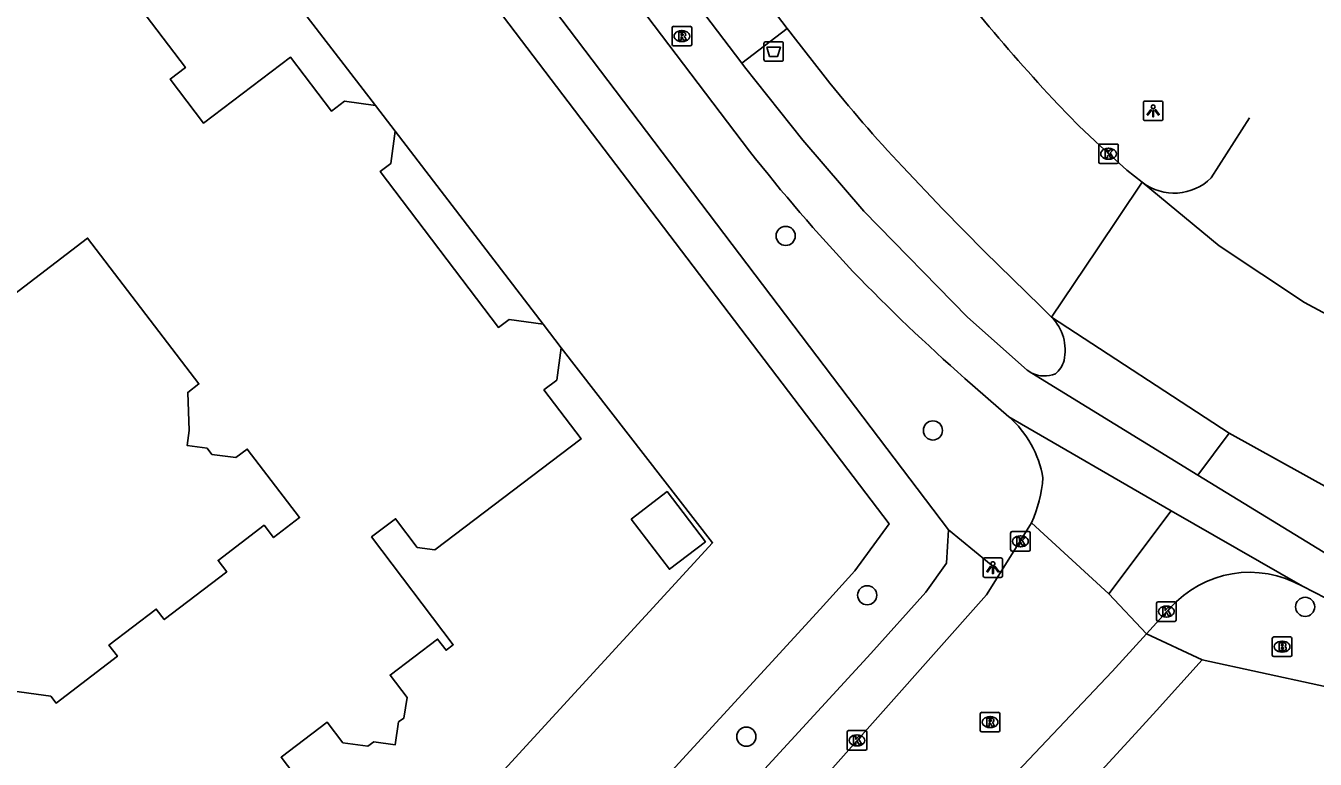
# Model space of a CAD drawing. Extents: x 160026 to 161302, y 384757 to 385701.
# Drawn here: x 160517.4 to 160583.2, y 385336.1 to 385373.5 of the extents above; entities that cross this region are included whole.
import ezdxf

# ---------------------------------------------------------------- set-up
doc = ezdxf.new("R2010")
doc.units = 0
for name, color, linetype in [('IMGEO_Afvalbak', 7, 'Continuous'), ('IMGEO_Boom', 7, 'Continuous'), ('IMGEO_Brandkraan', 7, 'Continuous'), ('IMGEO_Fietspad_gesloten', 7, 'Continuous'), ('IMGEO_Groenvoorziening', 7, 'Continuous'), ('IMGEO_Hek', 7, 'Continuous'), ('IMGEO_Kolk', 7, 'Continuous'), ('IMGEO_Lichtpunt', 7, 'Continuous'), ('IMGEO_Pand', 7, 'Continuous'), ('IMGEO_Rijbaan_lokaal_gesloten', 7, 'Continuous'), ('IMGEO_Rijbaan_lokaal_open', 7, 'Continuous'), ('IMGEO_Rioolput', 7, 'Continuous'), ('IMGEO_Voetpad_open', 7, 'Continuous')]:
    doc.layers.add(name, color=color, linetype=linetype)

msp = doc.modelspace()

# ---------------------------------------------------------------- linework, layer by layer
at = {"layer": 'IMGEO_Afvalbak'}
for p, q in [((160555.057, 385371.838), (160555.057, 385372.638)), ((160555.057, 385372.638), (160555.057, 385371.838)), ((160555.157, 385372.738), (160555.947, 385372.738)), ((160555.947, 385372.738), (160555.157, 385372.738)), ((160556.047, 385372.638), (160556.047, 385371.838)), ((160556.047, 385371.838), (160556.047, 385372.638)), ((160555.947, 385371.738), (160555.157, 385371.738)), ((160555.157, 385371.738), (160555.947, 385371.738))]:
    msp.add_line(p, q, dxfattribs=at)
msp.add_lwpolyline([(160555.2, 385372.452), (160555.904, 385372.452), (160555.755, 385371.982), (160555.349, 385371.982), (160555.2, 385372.452)], dxfattribs=at)
for centre, start, end in [((160555.157, 385372.638), 90, 180), ((160555.157, 385372.638), 90, 180), ((160555.947, 385372.638), 0, 90), ((160555.947, 385372.638), 360, 90), ((160555.157, 385371.838), 180, 270), ((160555.157, 385371.838), 180, 270), ((160555.947, 385371.838), 270, 0), ((160555.947, 385371.838), 270, 0)]:
    msp.add_arc(centre, 0.1, start, end, dxfattribs=at)
at = {"layer": 'IMGEO_Boom'}
for centre in [(160556.171, 385362.822), (160563.691, 385352.892), (160560.333, 385344.477), (160582.7, 385343.885), (160554.161, 385337.258)]:
    msp.add_circle(centre, 0.489, dxfattribs=at)
at = {"layer": 'IMGEO_Brandkraan'}
for p, q in [((160581.024, 385341.425), (160581.024, 385342.277)), ((160581.099, 385342.351), (160581.951, 385342.351)), ((160581.512, 385342.131), (160581.537, 385342.131)), ((160582.025, 385342.277), (160582.025, 385341.425)), ((160581.951, 385341.351), (160581.099, 385341.351)), ((160581.535, 385341.571), (160581.51, 385341.571))]:
    msp.add_line(p, q, dxfattribs=at)
for points in [[(160581.024, 385341.425), (160581.024, 385342.277)], [(160581.099, 385342.351), (160581.951, 385342.351)], [(160581.372, 385342.051), (160581.372, 385341.651), (160581.585, 385341.651)], [(160581.603, 385342.051), (160581.372, 385342.051)], [(160581.551, 385341.97), (160581.497, 385341.97), (160581.497, 385341.894)], [(160582.025, 385342.277), (160582.025, 385341.425)], [(160581.951, 385341.351), (160581.099, 385341.351)], [(160581.497, 385341.894), (160581.55, 385341.894)], [(160581.559, 385341.818), (160581.497, 385341.818), (160581.497, 385341.737)], [(160581.497, 385341.737), (160581.559, 385341.737)]]:
    msp.add_lwpolyline(points, dxfattribs=at)
for centre, radius, start, end in [((160581.101, 385342.275), 0.0765, 91.55205, 178.44795), ((160581.101, 385342.275), 0.0765, 91.55205, 178.44795), ((160581.552, 385341.932), 0.0379, 267.82845, 90.93552), ((160581.607, 385341.906), 0.145, 59.4692, 91.53667), ((160581.632, 385341.953), 0.0922, 285.51372, 58.15012), ((160581.949, 385342.275), 0.0765, 1.55205, 88.44795), ((160581.949, 385342.275), 0.0765, 1.55205, 88.44795), ((160581.101, 385341.427), 0.0765, 181.55205, 268.44795), ((160581.101, 385341.427), 0.0765, 181.55205, 268.44795), ((160581.56, 385341.777), 0.0404, 269.87594, 90.50774), ((160581.591, 385341.902), 0.251, 268.66757, 293.53466), ((160581.637, 385341.761), 0.105, 301.31148, 78.98903), ((160581.949, 385341.427), 0.0765, 271.55205, 358.44795), ((160581.949, 385341.427), 0.0765, 271.55205, 358.44795)]:
    msp.add_arc(centre, radius, start, end, dxfattribs=at)
for centre, major_axis, ratio, start_param, end_param in [((160581.511, 385341.851), (-0.387, 0.002), 0.722429, 4.712389, 7.853982), ((160581.536, 385341.851), (-0.39, 0.002), 0.717154, 1.570796, 4.712389)]:
    msp.add_ellipse(centre, major_axis=major_axis, ratio=ratio, start_param=start_param, end_param=end_param, dxfattribs=at)
at = {"layer": 'IMGEO_Fietspad_gesloten'}
for points in [[(160554.321, 385367.155), (160534.366, 385393.459)], [(160546.854, 385380.958), (160547.014, 385380.747), (160553.925, 385371.64)], [(160553.925, 385371.64), (160554.061, 385371.46), (160557.043, 385367.718), (160560.165, 385364.088), (160565.453, 385358.678), (160568.497, 385355.971), (160568.738, 385355.823)], [(160567.573, 385353.588), (160565.321, 385355.548)], [(160582.568, 385344.935), (160584.353, 385344.018)]]:
    msp.add_lwpolyline(points, dxfattribs=at)
for centre, radius, start, end in [((160625.663, 385423.128), 90.679, 218.11691, 223.24351), ((160634.639, 385433.85), 104.577, 224.15356, 228.48274)]:
    msp.add_arc(centre, radius, start, end, dxfattribs=at)
at = {"layer": 'IMGEO_Groenvoorziening'}
for points in [[(160516.512, 385296.611), (160516.917, 385297.636), (160517.913, 385299.544), (160519.103, 385301.336), (160520.351, 385302.847), (160557.933, 385343.775), (160559.699, 385345.73), (160561.451, 385348.128), (160527.799, 385392.373)], [(160535.223, 385369.481), (160524.417, 385383.518), (160520.523, 385389.139)], [(160536.223, 385368.163), (160543.776, 385358.325)], [(160492.285, 385341.859), (160496.272, 385336.709), (160491.543, 385333.08), (160513.262, 385304.517), (160552.433, 385347.155), (160544.709, 385357.108)]]:
    msp.add_lwpolyline(points, dxfattribs=at)
at = {"layer": 'IMGEO_Hek'}
for points in [[(160520.542, 385389.112), (160524.417, 385383.518), (160535.223, 385369.481)], [(160536.223, 385368.163), (160543.776, 385358.325)], [(160472.367, 385367.588), (160492.285, 385341.859), (160496.272, 385336.709), (160491.543, 385333.08), (160513.262, 385304.517), (160552.433, 385347.155), (160544.709, 385357.108)]]:
    msp.add_lwpolyline(points, dxfattribs=at)
at = {"layer": 'IMGEO_Kolk'}
for p, q in [((160572.159, 385366.588), (160572.159, 385367.44)), ((160572.234, 385367.514), (160573.086, 385367.514)), ((160572.647, 385367.294), (160572.672, 385367.294)), ((160573.16, 385367.44), (160573.16, 385366.588)), ((160573.086, 385366.514), (160572.234, 385366.514)), ((160572.67, 385366.734), (160572.645, 385366.734)), ((160567.661, 385346.804), (160567.661, 385347.656)), ((160567.736, 385347.73), (160568.588, 385347.73)), ((160568.149, 385347.51), (160568.174, 385347.51)), ((160568.662, 385347.656), (160568.662, 385346.804)), ((160568.588, 385346.73), (160567.736, 385346.73)), ((160568.172, 385346.95), (160568.147, 385346.95)), ((160575.114, 385343.219), (160575.114, 385344.071)), ((160575.189, 385344.145), (160576.041, 385344.145)), ((160576.115, 385344.071), (160576.115, 385343.219)), ((160575.625, 385343.365), (160575.6, 385343.365)), ((160575.602, 385343.925), (160575.627, 385343.925)), ((160576.041, 385343.145), (160575.189, 385343.145)), ((160559.312, 385336.641), (160559.312, 385337.493)), ((160559.387, 385337.567), (160560.239, 385337.567)), ((160560.313, 385337.493), (160560.313, 385336.641)), ((160559.823, 385336.787), (160559.798, 385336.787)), ((160559.8, 385337.347), (160559.825, 385337.347)), ((160560.239, 385336.567), (160559.387, 385336.567))]:
    msp.add_line(p, q, dxfattribs=at)
for points in [[(160572.159, 385366.588), (160572.159, 385367.44)], [(160572.234, 385367.514), (160573.086, 385367.514)], [(160572.48, 385367.214), (160572.603, 385367.214), (160572.603, 385367.063), (160572.733, 385367.214), (160572.897, 385367.214), (160572.751, 385367.063), (160572.904, 385366.814), (160572.752, 385366.814), (160572.667, 385366.978), (160572.603, 385366.911), (160572.603, 385366.814), (160572.48, 385366.814), (160572.48, 385367.214)], [(160573.16, 385367.44), (160573.16, 385366.588)], [(160573.086, 385366.514), (160572.234, 385366.514)], [(160567.661, 385346.804), (160567.661, 385347.656)], [(160567.736, 385347.73), (160568.588, 385347.73)], [(160567.982, 385347.43), (160568.105, 385347.43), (160568.105, 385347.279), (160568.235, 385347.43), (160568.399, 385347.43), (160568.253, 385347.279), (160568.406, 385347.03), (160568.254, 385347.03), (160568.169, 385347.194), (160568.105, 385347.127), (160568.105, 385347.03), (160567.982, 385347.03), (160567.982, 385347.43)], [(160568.662, 385347.656), (160568.662, 385346.804)], [(160568.588, 385346.73), (160567.736, 385346.73)], [(160575.114, 385343.219), (160575.114, 385344.071)], [(160575.189, 385344.145), (160576.041, 385344.145)], [(160576.115, 385344.071), (160576.115, 385343.219)], [(160575.435, 385343.845), (160575.558, 385343.845), (160575.558, 385343.694), (160575.688, 385343.845), (160575.852, 385343.845), (160575.706, 385343.694), (160575.859, 385343.445), (160575.707, 385343.445), (160575.622, 385343.609), (160575.558, 385343.542), (160575.558, 385343.445), (160575.435, 385343.445), (160575.435, 385343.845)], [(160576.041, 385343.145), (160575.189, 385343.145)], [(160559.312, 385336.641), (160559.312, 385337.493)], [(160559.387, 385337.567), (160560.239, 385337.567)], [(160560.313, 385337.493), (160560.313, 385336.641)], [(160559.633, 385337.267), (160559.756, 385337.267), (160559.756, 385337.116), (160559.886, 385337.267), (160560.05, 385337.267), (160559.904, 385337.116), (160560.057, 385336.867), (160559.905, 385336.867), (160559.82, 385337.031), (160559.756, 385336.964), (160559.756, 385336.867), (160559.633, 385336.867), (160559.633, 385337.267)], [(160560.239, 385336.567), (160559.387, 385336.567)]]:
    msp.add_lwpolyline(points, dxfattribs=at)
for centre, start, end in [((160572.236, 385367.438), 91.55205, 178.44795), ((160572.236, 385367.438), 91.55205, 178.44795), ((160573.084, 385367.438), 1.55205, 88.44795), ((160573.084, 385367.438), 1.55205, 88.44795), ((160572.236, 385366.59), 181.55205, 268.44795), ((160572.236, 385366.59), 181.55205, 268.44795), ((160573.084, 385366.59), 271.55205, 358.44795), ((160573.084, 385366.59), 271.55205, 358.44795), ((160567.738, 385347.654), 91.55205, 178.44795), ((160567.738, 385347.654), 91.55205, 178.44795), ((160568.586, 385347.654), 1.55205, 88.44795), ((160568.586, 385347.654), 1.55205, 88.44795), ((160567.738, 385346.806), 181.55205, 268.44795), ((160567.738, 385346.806), 181.55205, 268.44795), ((160568.586, 385346.806), 271.55205, 358.44795), ((160568.586, 385346.806), 271.55205, 358.44795), ((160575.191, 385344.069), 91.55205, 178.44795), ((160575.191, 385344.069), 91.55205, 178.44795), ((160576.039, 385344.069), 1.55205, 88.44795), ((160576.039, 385344.069), 1.55205, 88.44795), ((160575.191, 385343.221), 181.55205, 268.44795), ((160575.191, 385343.221), 181.55205, 268.44795), ((160576.039, 385343.221), 271.55205, 358.44795), ((160576.039, 385343.221), 271.55205, 358.44795), ((160559.389, 385337.491), 91.55205, 178.44795), ((160559.389, 385337.491), 91.55205, 178.44795), ((160560.237, 385337.491), 1.55205, 88.44795), ((160560.237, 385337.491), 1.55205, 88.44795), ((160559.389, 385336.643), 181.55205, 268.44795), ((160559.389, 385336.643), 181.55205, 268.44795), ((160560.237, 385336.643), 271.55205, 358.44795), ((160560.237, 385336.643), 271.55205, 358.44795)]:
    msp.add_arc(centre, 0.0765, start, end, dxfattribs=at)
for centre, major_axis, ratio, start_param, end_param in [((160572.646, 385367.014), (-0.387, 0.002), 0.722429, 4.712389, 7.853982), ((160572.671, 385367.014), (-0.39, 0.002), 0.717154, 1.570796, 4.712389), ((160568.148, 385347.23), (-0.387, 0.002), 0.722429, 4.712389, 7.853982), ((160568.173, 385347.23), (-0.39, 0.002), 0.717154, 1.570796, 4.712389), ((160575.601, 385343.645), (-0.387, 0.002), 0.722429, 4.712389, 7.853982), ((160575.626, 385343.645), (-0.39, 0.002), 0.717154, 1.570796, 4.712389), ((160559.799, 385337.067), (-0.387, 0.002), 0.722429, 4.712389, 7.853982), ((160559.824, 385337.067), (-0.39, 0.002), 0.717154, 1.570796, 4.712389)]:
    msp.add_ellipse(centre, major_axis=major_axis, ratio=ratio, start_param=start_param, end_param=end_param, dxfattribs=at)
at = {"layer": 'IMGEO_Lichtpunt'}
for p, q in [((160575.342, 385369.707), (160574.534, 385369.707)), ((160575.342, 385369.707), (160574.534, 385369.707)), ((160574.44, 385369.612), (160574.44, 385368.805)), ((160574.44, 385369.612), (160574.44, 385368.805)), ((160575.436, 385368.805), (160575.436, 385369.612)), ((160575.436, 385368.805), (160575.436, 385369.612)), ((160574.534, 385368.711), (160575.342, 385368.711)), ((160574.534, 385368.711), (160575.342, 385368.711)), ((160566.254, 385346.29), (160566.254, 385345.483)), ((160566.254, 385346.29), (160566.254, 385345.483)), ((160567.156, 385346.385), (160566.348, 385346.385)), ((160567.156, 385346.385), (160566.348, 385346.385)), ((160567.25, 385345.483), (160567.25, 385346.29)), ((160567.25, 385345.483), (160567.25, 385346.29)), ((160566.348, 385345.389), (160567.156, 385345.389)), ((160566.348, 385345.389), (160567.156, 385345.389))]:
    msp.add_line(p, q, dxfattribs=at)
for points in [[(160574.814, 385369.276), (160574.853, 385369.248), (160574.665, 385368.986), (160574.627, 385369.013), (160574.814, 385369.276)], [(160574.916, 385369.228), (160574.963, 385369.228), (160574.963, 385368.906), (160574.916, 385368.906), (160574.916, 385369.228)], [(160575.026, 385369.248), (160575.064, 385369.275), (160575.251, 385369.013), (160575.212, 385368.985), (160575.026, 385369.248)], [(160566.628, 385345.954), (160566.667, 385345.926), (160566.479, 385345.664), (160566.441, 385345.691), (160566.628, 385345.954)], [(160566.84, 385345.926), (160566.878, 385345.953), (160567.065, 385345.691), (160567.026, 385345.663), (160566.84, 385345.926)], [(160566.73, 385345.906), (160566.777, 385345.906), (160566.777, 385345.584), (160566.73, 385345.584), (160566.73, 385345.906)]]:
    msp.add_lwpolyline(points, dxfattribs=at)
for centre in [(160574.939, 385369.41), (160566.753, 385346.088)]:
    msp.add_circle(centre, 0.0994, dxfattribs=at)
for centre, start, end in [((160574.534, 385369.612), 90, 180), ((160574.534, 385369.612), 90, 180), ((160575.342, 385369.612), 0, 90), ((160575.342, 385369.612), 0, 90), ((160574.534, 385368.805), 180, 270), ((160574.534, 385368.805), 180, 270), ((160575.342, 385368.805), 270, 0), ((160575.342, 385368.805), 270, 360), ((160566.348, 385346.29), 90, 180), ((160566.348, 385346.29), 90, 180), ((160567.156, 385346.29), 0, 90), ((160567.156, 385346.29), 0, 90), ((160566.348, 385345.483), 180, 270), ((160566.348, 385345.483), 180, 270), ((160567.156, 385345.483), 270, 0), ((160567.156, 385345.483), 270, 360)]:
    msp.add_arc(centre, 0.0946, start, end, dxfattribs=at)
at = {"layer": 'IMGEO_Pand'}
for points in [[(160521.444, 385376.784), (160525.515, 385371.418), (160524.734, 385370.825), (160526.444, 385368.571), (160530.887, 385371.942), (160532.97, 385369.197), (160533.633, 385369.7), (160535.223, 385369.481)], [(160535.223, 385369.481), (160536.223, 385368.163)], [(160543.776, 385358.325), (160542.048, 385358.562), (160541.502, 385358.147), (160535.461, 385366.111), (160535.997, 385366.518), (160536.223, 385368.163)], [(160506.305, 385351.849), (160520.515, 385362.712), (160526.205, 385355.268), (160525.636, 385354.833), (160525.706, 385352.883), (160525.604, 385352.12), (160526.621, 385351.985), (160526.862, 385351.669), (160528.094, 385351.504), (160528.667, 385351.942), (160531.343, 385348.442), (160530.012, 385347.425), (160529.531, 385348.053), (160527.18, 385346.256), (160527.626, 385345.673), (160524.433, 385343.233), (160524.02, 385343.773), (160521.605, 385341.927), (160522.036, 385341.362), (160518.907, 385338.97), (160518.633, 385339.329)], [(160543.776, 385358.325), (160544.709, 385357.108)], [(160544.709, 385357.108), (160544.484, 385355.465), (160543.822, 385354.963), (160545.72, 385352.461), (160538.253, 385346.796), (160537.355, 385346.919), (160536.245, 385348.382), (160535.02, 385347.453), (160539.196, 385341.947), (160538.825, 385341.666), (160538.392, 385342.237), (160535.968, 385340.398), (160536.836, 385339.254), (160536.663, 385338.195), (160536.388, 385338.015), (160536.228, 385336.847), (160535.131, 385336.998), (160534.828, 385336.768), (160533.556, 385336.942), (160532.758, 385337.994), (160530.402, 385336.206), (160531.317, 385335.001)], [(160548.273, 385348.365), (160550.112, 385349.772), (160552.074, 385347.208), (160550.234, 385345.801), (160548.273, 385348.365)], [(160518.633, 385339.329), (160516.27, 385339.644)]]:
    msp.add_lwpolyline(points, dxfattribs=at)
at = {"layer": 'IMGEO_Rijbaan_lokaal_gesloten'}
for points in [[(160549.175, 385382.723), (160549.353, 385382.488), (160556.254, 385373.407)], [(160556.254, 385373.407), (160556.38, 385373.241), (160556.545, 385373.024), (160558.195, 385370.923)], [(160570.079, 385369.535), (160571.144, 385368.445), (160572.225, 385367.418), (160573.592, 385366.175), (160574.382, 385365.561)], [(160579.853, 385368.846), (160577.907, 385365.784)], [(160562.131, 385366.358), (160564.202, 385364.183), (160566.333, 385362.031), (160569.188, 385359.238), (160569.748, 385358.676)], [(160569.748, 385358.676), (160572.06, 385362.112), (160574.382, 385365.561)], [(160574.382, 385365.561), (160578.304, 385362.312), (160582.66, 385359.423), (160586.575, 385357.322), (160589.368, 385356.017), (160589.52, 385355.963)], [(160578.824, 385352.749), (160569.748, 385358.676)], [(160568.738, 385355.823), (160577.22, 385350.613)], [(160567.573, 385353.588), (160575.867, 385348.794)], [(160577.22, 385350.613), (160578.824, 385352.749)], [(160578.824, 385352.749), (160586.539, 385348.485)], [(160575.867, 385348.794), (160572.68, 385344.554)], [(160572.68, 385344.554), (160568.729, 385348.176)]]:
    msp.add_lwpolyline(points, dxfattribs=at)
for centre, radius, start, end in [((160649.897, 385443.956), 109.13, 216.65159, 222.99599), ((160614.344, 385415.356), 71.603, 218.35604, 223.1806), ((160576.017, 385367.694), 2.687, 232.53372, 314.70597), ((160568.045, 385356.984), 2.4, 347.31165, 44.81772), ((160569.078, 385356.819), 1.358, 309.61622, 344.52468), ((160569.398, 385357.166), 1.496, 243.84101, 291.41081), ((160563.973, 385349.539), 5.418, 9.9414, 48.36446), ((160562.369, 385351.006), 6.962, 336.00946, 355.61319)]:
    msp.add_arc(centre, radius, start, end, dxfattribs=at)
at = {"layer": 'IMGEO_Rijbaan_lokaal_open'}
for points in [[(160583.924, 385346.505), (160577.22, 385350.613)], [(160575.867, 385348.794), (160582.568, 385344.935)], [(160567.138, 385345.644), (160568.729, 385348.176)], [(160567.138, 385345.644), (160566.421, 385344.503), (160553.293, 385329.725), (160550.637, 385326.822)], [(160572.68, 385344.554), (160574.598, 385342.503)], [(160574.598, 385342.503), (160575.792, 385343.815)], [(160564.349, 385331.617), (160572.85, 385340.582), (160574.598, 385342.503)]]:
    msp.add_lwpolyline(points, dxfattribs=at)
msp.add_arc((160579.871, 385340.197), 5.452, 60.34571, 138.42533, dxfattribs=at)
at = {"layer": 'IMGEO_Rioolput'}
for p, q in [((160550.368, 385372.595), (160550.368, 385373.447)), ((160550.443, 385373.521), (160551.295, 385373.521)), ((160550.856, 385373.301), (160550.881, 385373.301)), ((160551.369, 385373.447), (160551.369, 385372.595)), ((160551.295, 385372.521), (160550.443, 385372.521)), ((160550.879, 385372.741), (160550.854, 385372.741)), ((160566.11, 385337.574), (160566.11, 385338.426)), ((160566.185, 385338.5), (160567.037, 385338.5)), ((160566.598, 385338.28), (160566.623, 385338.28)), ((160567.111, 385338.426), (160567.111, 385337.574)), ((160567.037, 385337.5), (160566.185, 385337.5)), ((160566.621, 385337.72), (160566.596, 385337.72))]:
    msp.add_line(p, q, dxfattribs=at)
for points in [[(160550.368, 385372.595), (160550.368, 385373.447)], [(160550.443, 385373.521), (160551.295, 385373.521)], [(160550.957, 385373.219), (160550.705, 385373.221), (160550.705, 385372.821)], [(160550.705, 385372.821), (160550.829, 385372.821), (160550.829, 385372.983), (160550.84, 385372.983)], [(160550.883, 385373.14), (160550.829, 385373.14), (160550.829, 385373.059)], [(160550.829, 385373.059), (160550.881, 385373.059)], [(160550.887, 385372.954), (160550.958, 385372.821), (160551.098, 385372.821), (160551.033, 385372.947)], [(160551.369, 385373.447), (160551.369, 385372.595)], [(160551.295, 385372.521), (160550.443, 385372.521)], [(160566.11, 385337.574), (160566.11, 385338.426)], [(160566.185, 385338.5), (160567.037, 385338.5)], [(160566.699, 385338.198), (160566.447, 385338.2), (160566.447, 385337.8)], [(160566.625, 385338.119), (160566.571, 385338.119), (160566.571, 385338.038)], [(160566.571, 385338.038), (160566.623, 385338.038)], [(160567.111, 385338.426), (160567.111, 385337.574)], [(160567.037, 385337.5), (160566.185, 385337.5)], [(160566.447, 385337.8), (160566.571, 385337.8), (160566.571, 385337.962), (160566.582, 385337.962)], [(160566.629, 385337.933), (160566.7, 385337.8), (160566.84, 385337.8), (160566.775, 385337.926)]]:
    msp.add_lwpolyline(points, dxfattribs=at)
for centre, radius, start, end in [((160550.445, 385373.445), 0.0765, 91.55205, 178.44795), ((160550.445, 385373.445), 0.0765, 91.55205, 178.44795), ((160550.839, 385372.93), 0.0533, 26.02933, 88.69889), ((160550.865, 385373.248), 0.19, 274.7715, 282.96867), ((160550.889, 385373.044), 0.0964, 77.00612, 93.18647), ((160550.903, 385373.101), 0.0378, 276.66336, 79.67722), ((160550.956, 385373.109), 0.109, 350.36119, 89.41601), ((160550.954, 385373.109), 0.112, 277.58423, 350.98172), ((160550.938, 385372.894), 0.108, 29.51342, 73.79051), ((160551.293, 385373.445), 0.0765, 1.55205, 88.44795), ((160551.293, 385373.445), 0.0765, 1.55205, 88.44795), ((160550.445, 385372.597), 0.0765, 181.55205, 268.44795), ((160550.445, 385372.597), 0.0765, 181.55205, 268.44795), ((160551.293, 385372.597), 0.0765, 271.55205, 358.44795), ((160551.293, 385372.597), 0.0765, 271.55205, 358.44795), ((160566.187, 385338.424), 0.0765, 91.55205, 178.44795), ((160566.187, 385338.424), 0.0765, 91.55205, 178.44795), ((160566.607, 385338.227), 0.19, 274.7715, 282.96867), ((160566.631, 385338.023), 0.0964, 77.00612, 93.18647), ((160566.645, 385338.08), 0.0378, 276.66336, 79.67722), ((160566.698, 385338.088), 0.109, 350.36119, 89.41601), ((160566.696, 385338.088), 0.112, 277.58423, 350.98172), ((160567.035, 385338.424), 0.0765, 1.55205, 88.44795), ((160567.035, 385338.424), 0.0765, 1.55205, 88.44795), ((160566.187, 385337.576), 0.0765, 181.55205, 268.44795), ((160566.187, 385337.576), 0.0765, 181.55205, 268.44795), ((160566.581, 385337.909), 0.0533, 26.02933, 88.69889), ((160566.68, 385337.873), 0.108, 29.51342, 73.79051), ((160567.035, 385337.576), 0.0765, 271.55205, 358.44795), ((160567.035, 385337.576), 0.0765, 271.55205, 358.44795)]:
    msp.add_arc(centre, radius, start, end, dxfattribs=at)
for centre, major_axis, ratio, start_param, end_param in [((160550.855, 385373.021), (-0.387, 0.002), 0.722429, 4.712389, 7.853982), ((160550.88, 385373.021), (-0.39, 0.002), 0.717154, 1.570796, 4.712389), ((160566.597, 385338), (-0.387, 0.002), 0.722429, 4.712389, 7.853982), ((160566.622, 385338), (-0.39, 0.002), 0.717154, 1.570796, 4.712389)]:
    msp.add_ellipse(centre, major_axis=major_axis, ratio=ratio, start_param=start_param, end_param=end_param, dxfattribs=at)
at = {"layer": 'IMGEO_Voetpad_open'}
for points in [[(160531.659, 385391.102), (160564.484, 385347.82)], [(160553.925, 385371.64), (160556.254, 385373.407)], [(160564.484, 385347.82), (160564.382, 385346.122), (160563.32, 385344.642), (160560.527, 385341.509), (160537.637, 385316.63), (160523.087, 385300.949)], [(160564.484, 385347.82), (160567.138, 385345.644)], [(160574.598, 385342.503), (160577.45, 385341.176)], [(160577.45, 385341.176), (160575.101, 385338.587), (160574.043, 385337.42), (160530.106, 385289.633), (160548.644, 385257.254), (160549.531, 385257.908)], [(160648.878, 385325.926), (160609.984, 385334.289), (160595.313, 385337.293), (160577.45, 385341.176)]]:
    msp.add_lwpolyline(points, dxfattribs=at)

doc.saveas('drawing.dxf')
